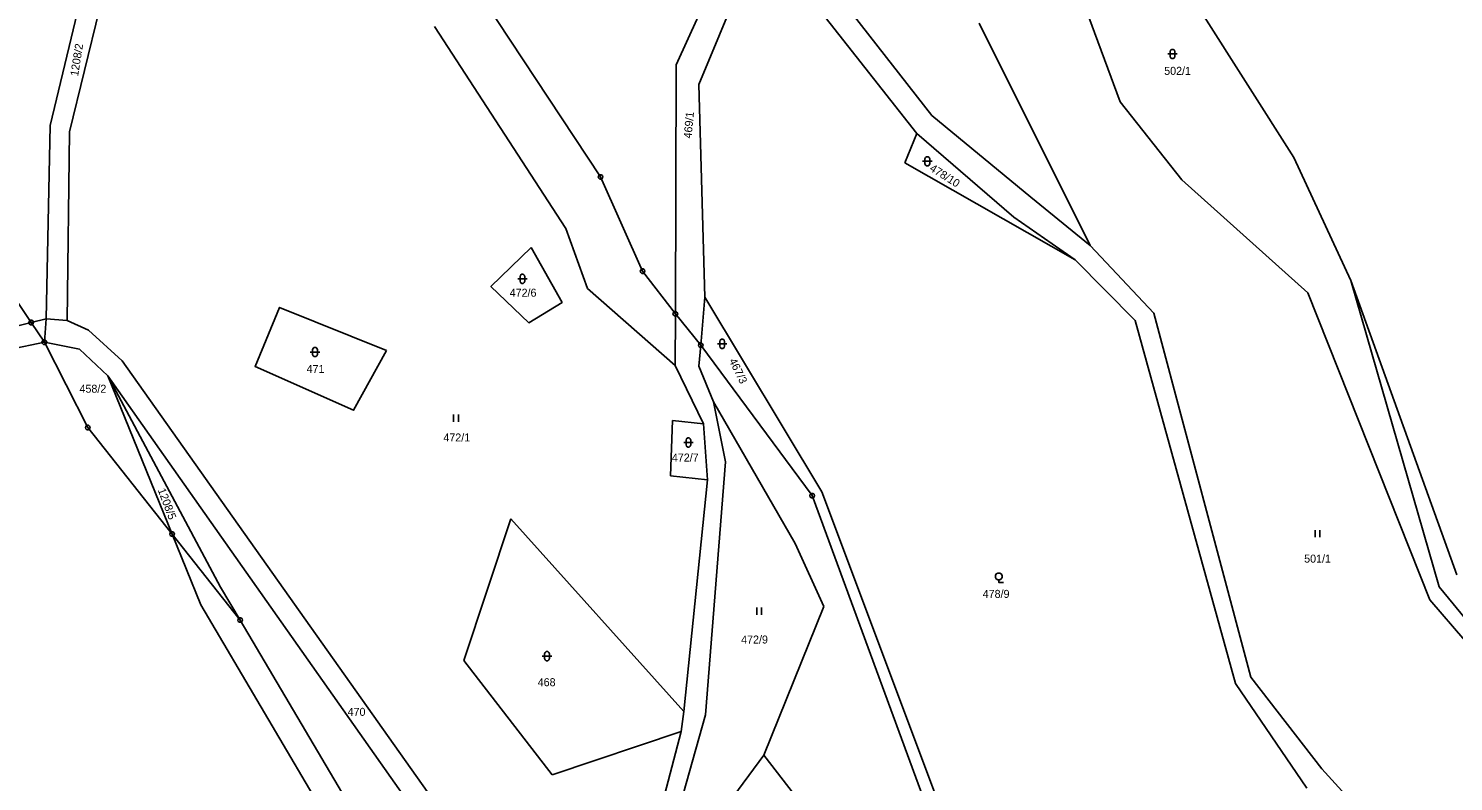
# Model space of a CAD drawing. Extents: x -694465 to -690527, y -983694 to -978978.
# Drawn here: x -692787.9 to -692485.2, y -980416.5 to -980256.5 of the extents above; entities that cross this region are included whole.
import ezdxf

# ---------------------------------------------------------------- set-up
doc = ezdxf.new("R2010")
doc.units = 0
for name, color, linetype in [('Vrstva 1', 7, 'Continuous'), ('Vrstva 18', 7, 'Continuous'), ('Vrstva 24', 7, 'Continuous'), ('Vrstva 25', 7, 'Continuous')]:
    doc.layers.add(name, color=color, linetype=linetype)

msp = doc.modelspace()

# ---------------------------------------------------------------- linework, layer by layer
at = {"layer": 'Vrstva 1'}
for points in [[(-692519.11, -980283.89), (-692558.71, -980221.62)], [(-692596.03, -980274.98), (-692631.2, -980229.88)], [(-692650.31, -980264.22), (-692636.1, -980232.92)], [(-692571.48, -980230.33), (-692556.06, -980272.09)], [(-692645.55, -980268.37), (-692632.38, -980236.64)], [(-692632.38, -980236.64), (-692599.19, -980278.79)], [(-692693.87, -980246.36), (-692666.4, -980288.04)], [(-692777.07, -980251.16), (-692783.33, -980277.11)], [(-692779.21, -980278.44), (-692772.86, -980252.41)], [(-692701.7, -980256.11), (-692673.75, -980298.98)], [(-692562.39, -980302.59), (-692585.96, -980255.38)], [(-692650.52, -980317.11), (-692650.31, -980264.22)], [(-692644.26, -980313.59), (-692645.55, -980268.37)], [(-692556.06, -980272.09), (-692542.97, -980288.65)], [(-692575.04, -980292.36), (-692596.03, -980274.98)], [(-692783.33, -980277.11), (-692784.15, -980318.19)], [(-692779.68, -980318.57), (-692779.21, -980278.44)], [(-692599.19, -980278.79), (-692601.79, -980285.03)], [(-692578.61, -980296.56), (-692599.19, -980278.79)], [(-692507.04, -980310.03), (-692519.11, -980283.89)], [(-692601.79, -980285.03), (-692565.61, -980305.69)], [(-692666.4, -980288.04), (-692657.48, -980308.08)], [(-692542.97, -980288.65), (-692516.18, -980312.7)], [(-692562.39, -980302.59), (-692575.04, -980292.36)], [(-692565.61, -980305.69), (-692578.61, -980296.56)], [(-692673.75, -980298.98), (-692669.19, -980311.76)], [(-692548.91, -980317.02), (-692562.39, -980302.59)], [(-692681.16, -980303.06), (-692674.56, -980314.71), (-692681.67, -980319.04), (-692689.68, -980311.35), (-692681.16, -980303.06)], [(-692565.61, -980305.69), (-692552.88, -980318.57)], [(-692657.48, -980308.08), (-692650.52, -980317.11)], [(-692669.19, -980311.76), (-692650.56, -980328.11)], [(-692484.51, -980372.56), (-692507.04, -980310.03)], [(-692488.25, -980375.14), (-692507.04, -980310.03)], [(-692791.43, -980312.81), (-692787.34, -980318.98)], [(-692645.13, -980323.77), (-692644.26, -980313.59)], [(-692619.38, -980354.93), (-692644.26, -980313.59)], [(-692516.18, -980312.7), (-692490.29, -980377.9)], [(-692711.89, -980324.96), (-692718.85, -980337.62), (-692739.78, -980328.31), (-692734.58, -980315.77), (-692711.89, -980324.96)], [(-692650.52, -980317.11), (-692650.56, -980328.11)], [(-692645.13, -980323.77), (-692650.52, -980317.11)], [(-692528.29, -980394.36), (-692548.91, -980317.02)], [(-692793.03, -980320.39), (-692787.34, -980318.98)], [(-692787.34, -980318.98), (-692784.15, -980318.19)], [(-692787.34, -980318.98), (-692784.55, -980323.14)], [(-692784.15, -980318.19), (-692784.55, -980323.14)], [(-692779.68, -980318.57), (-692784.15, -980318.19)], [(-692775.18, -980320.64), (-692779.68, -980318.57)], [(-692768.01, -980327.1), (-692775.18, -980320.64)], [(-692552.88, -980318.57), (-692531.53, -980395.7)], [(-692791.96, -980324.74), (-692784.55, -980323.14)], [(-692775.34, -980341.28), (-692784.55, -980323.14)], [(-692784.55, -980323.14), (-692777.06, -980324.65)], [(-692645.13, -980323.77), (-692645.52, -980328.27)], [(-692621.46, -980355.77), (-692645.13, -980323.77)], [(-692777.06, -980324.65), (-692771.08, -980330.28)], [(-692677.09, -980455.54), (-692768.01, -980327.1)], [(-692650.56, -980328.11), (-692644.55, -980340.53)], [(-692645.52, -980328.27), (-692642.4, -980335.8)], [(-692771.08, -980330.28), (-692757.42, -980363.92)], [(-692747.11, -980375.19), (-692771.08, -980330.28)], [(-692771.08, -980330.28), (-692680.71, -980458.55)], [(-692639.84, -980348.6), (-692642.4, -980335.8)], [(-692642.4, -980335.8), (-692625.09, -980365.94)], [(-692757.42, -980363.92), (-692775.34, -980341.28)], [(-692651.09, -980339.77), (-692651.55, -980351.59)], [(-692644.55, -980340.53), (-692651.09, -980339.77)], [(-692644.55, -980340.53), (-692643.72, -980352.4)], [(-692644.1, -980402.37), (-692639.84, -980348.6)], [(-692651.55, -980351.59), (-692643.72, -980352.4)], [(-692643.72, -980352.4), (-692648.72, -980401.66)], [(-692592.33, -980434.94), (-692621.46, -980355.77)], [(-692589.54, -980434.65), (-692619.38, -980354.93)], [(-692685.47, -980360.67), (-692695.47, -980390.82)], [(-692648.72, -980401.66), (-692685.47, -980360.67)], [(-692757.42, -980363.92), (-692751.31, -980378.97)], [(-692742.96, -980382.21), (-692757.42, -980363.92)], [(-692625.09, -980365.94), (-692618.95, -980379.33)], [(-692742.96, -980382.21), (-692747.11, -980375.19)], [(-692474.11, -980392.37), (-692488.25, -980375.14)], [(-692490.29, -980377.9), (-692475.38, -980395.16)], [(-692751.31, -980378.97), (-692724.25, -980424.85)], [(-692618.95, -980379.33), (-692631.72, -980410.92)], [(-692718.68, -980423.35), (-692742.96, -980382.21)], [(-692695.47, -980390.82), (-692676.69, -980415.09)], [(-692531.53, -980395.7), (-692516.38, -980417.93)], [(-692513.2, -980413.8), (-692528.29, -980394.36)], [(-692655.64, -980443.35), (-692644.1, -980402.37)], [(-692648.72, -980401.66), (-692649.26, -980405.88)], [(-692676.69, -980415.09), (-692649.26, -980405.88)], [(-692649.26, -980405.88), (-692663.01, -980458.39)], [(-692655.64, -980443.35), (-692631.72, -980410.92)], [(-692631.72, -980410.92), (-692590.71, -980463.96)], [(-692494.78, -980434.05), (-692513.2, -980413.8)]]:
    msp.add_lwpolyline(points, dxfattribs=at)
at = {"layer": 'Vrstva 24'}
for points in [[(-692666.246, -980287.564), (-692665.996, -980287.746), (-692665.9, -980288.04), (-692665.996, -980288.334), (-692666.246, -980288.516), (-692666.554, -980288.516), (-692666.804, -980288.334), (-692666.9, -980288.04), (-692666.804, -980287.746), (-692666.554, -980287.564)], [(-692657.326, -980307.604), (-692657.076, -980307.786), (-692656.98, -980308.08), (-692657.076, -980308.374), (-692657.326, -980308.556), (-692657.634, -980308.556), (-692657.884, -980308.374), (-692657.98, -980308.08), (-692657.884, -980307.786), (-692657.634, -980307.604)], [(-692650.366, -980316.634), (-692650.116, -980316.816), (-692650.02, -980317.11), (-692650.116, -980317.404), (-692650.366, -980317.586), (-692650.674, -980317.586), (-692650.924, -980317.404), (-692651.02, -980317.11), (-692650.924, -980316.816), (-692650.674, -980316.634)], [(-692787.186, -980318.504), (-692786.936, -980318.686), (-692786.84, -980318.98), (-692786.936, -980319.274), (-692787.186, -980319.456), (-692787.494, -980319.456), (-692787.744, -980319.274), (-692787.84, -980318.98), (-692787.744, -980318.686), (-692787.494, -980318.504)], [(-692784.396, -980322.664), (-692784.146, -980322.846), (-692784.05, -980323.14), (-692784.146, -980323.434), (-692784.396, -980323.616), (-692784.704, -980323.616), (-692784.954, -980323.434), (-692785.05, -980323.14), (-692784.954, -980322.846), (-692784.704, -980322.664)], [(-692644.976, -980323.294), (-692644.726, -980323.476), (-692644.63, -980323.77), (-692644.726, -980324.064), (-692644.976, -980324.246), (-692645.284, -980324.246), (-692645.534, -980324.064), (-692645.63, -980323.77), (-692645.534, -980323.476), (-692645.284, -980323.294)], [(-692775.186, -980340.804), (-692774.936, -980340.986), (-692774.84, -980341.28), (-692774.936, -980341.574), (-692775.186, -980341.756), (-692775.494, -980341.756), (-692775.744, -980341.574), (-692775.84, -980341.28), (-692775.744, -980340.986), (-692775.494, -980340.804)], [(-692621.306, -980355.294), (-692621.056, -980355.476), (-692620.96, -980355.77), (-692621.056, -980356.064), (-692621.306, -980356.246), (-692621.614, -980356.246), (-692621.864, -980356.064), (-692621.96, -980355.77), (-692621.864, -980355.476), (-692621.614, -980355.294)], [(-692757.266, -980363.444), (-692757.016, -980363.626), (-692756.92, -980363.92), (-692757.016, -980364.214), (-692757.266, -980364.396), (-692757.574, -980364.396), (-692757.824, -980364.214), (-692757.92, -980363.92), (-692757.824, -980363.626), (-692757.574, -980363.444)], [(-692742.806, -980381.734), (-692742.556, -980381.916), (-692742.46, -980382.21), (-692742.556, -980382.504), (-692742.806, -980382.686), (-692743.114, -980382.686), (-692743.364, -980382.504), (-692743.46, -980382.21), (-692743.364, -980381.916), (-692743.114, -980381.734)]]:
    msp.add_lwpolyline(points, close=True, dxfattribs=at)
for points in [[(-692666.519, -980288.04), (-692666.28, -980288.04)], [(-692657.599, -980308.08), (-692657.36, -980308.08)], [(-692650.639, -980317.11), (-692650.4, -980317.11)], [(-692787.459, -980318.98), (-692787.22, -980318.98)], [(-692784.669, -980323.14), (-692784.43, -980323.14)], [(-692645.249, -980323.77), (-692645.01, -980323.77)], [(-692775.459, -980341.28), (-692775.22, -980341.28)], [(-692621.579, -980355.77), (-692621.34, -980355.77)], [(-692757.539, -980363.92), (-692757.3, -980363.92)], [(-692743.079, -980382.21), (-692742.84, -980382.21)]]:
    msp.add_lwpolyline(points, dxfattribs=at)
at = {"layer": 'Vrstva 25'}
for points in [[(-692545.93, -980261.91), (-692543.93, -980261.91)], [(-692597.99, -980284.72), (-692595.99, -980284.72)], [(-692684, -980309.7), (-692682, -980309.7)], [(-692641.58, -980323.51), (-692639.58, -980323.51)], [(-692728.06, -980325.25), (-692726.06, -980325.25)], [(-692697.61, -980338.55), (-692697.61, -980340.05)], [(-692696.61, -980340.05), (-692696.61, -980338.55)], [(-692648.74, -980344.47), (-692646.74, -980344.47)], [(-692514.64, -980363.1), (-692514.64, -980364.6)], [(-692513.64, -980364.6), (-692513.64, -980363.1)], [(-692581.809, -980373.664), (-692582.004, -980373.664), (-692582.339, -980373.47), (-692582.534, -980373.134), (-692582.534, -980372.747), (-692582.341, -980372.41), (-692582.004, -980372.216), (-692581.617, -980372.216), (-692581.28, -980372.41), (-692581.086, -980372.745), (-692581.086, -980373.135), (-692581.279, -980373.47), (-692581.617, -980373.664), (-692581.809, -980373.664), (-692581.81, -980374.19), (-692580.809, -980374.188)], [(-692633.22, -980379.57), (-692633.22, -980381.07)], [(-692632.22, -980381.07), (-692632.22, -980379.57)], [(-692678.78, -980389.86), (-692676.78, -980389.86)]]:
    msp.add_lwpolyline(points, dxfattribs=at)
for points in [[(-692545.43, -980261.41), (-692545.335, -980261.116), (-692545.085, -980260.934), (-692544.775, -980260.934), (-692544.525, -980261.116), (-692544.43, -980261.41), (-692544.43, -980262.41), (-692544.525, -980262.704), (-692544.775, -980262.886), (-692545.085, -980262.886), (-692545.335, -980262.704), (-692545.43, -980262.41)], [(-692597.49, -980284.22), (-692597.395, -980283.926), (-692597.145, -980283.744), (-692596.835, -980283.744), (-692596.585, -980283.926), (-692596.49, -980284.22), (-692596.49, -980285.22), (-692596.585, -980285.514), (-692596.835, -980285.696), (-692597.145, -980285.696), (-692597.395, -980285.514), (-692597.49, -980285.22)], [(-692683.5, -980309.2), (-692683.405, -980308.906), (-692683.155, -980308.724), (-692682.845, -980308.724), (-692682.595, -980308.906), (-692682.5, -980309.2), (-692682.5, -980310.2), (-692682.595, -980310.494), (-692682.845, -980310.676), (-692683.155, -980310.676), (-692683.405, -980310.494), (-692683.5, -980310.2)], [(-692641.08, -980323.01), (-692640.985, -980322.716), (-692640.735, -980322.534), (-692640.425, -980322.534), (-692640.175, -980322.716), (-692640.08, -980323.01), (-692640.08, -980324.01), (-692640.175, -980324.304), (-692640.425, -980324.486), (-692640.735, -980324.486), (-692640.985, -980324.304), (-692641.08, -980324.01)], [(-692727.56, -980324.75), (-692727.465, -980324.456), (-692727.215, -980324.274), (-692726.905, -980324.274), (-692726.655, -980324.456), (-692726.56, -980324.75), (-692726.56, -980325.75), (-692726.655, -980326.044), (-692726.905, -980326.226), (-692727.215, -980326.226), (-692727.465, -980326.044), (-692727.56, -980325.75)], [(-692648.24, -980343.97), (-692648.145, -980343.676), (-692647.895, -980343.494), (-692647.585, -980343.494), (-692647.335, -980343.676), (-692647.24, -980343.97), (-692647.24, -980344.97), (-692647.335, -980345.264), (-692647.585, -980345.446), (-692647.895, -980345.446), (-692648.145, -980345.264), (-692648.24, -980344.97)], [(-692678.28, -980389.36), (-692678.185, -980389.066), (-692677.935, -980388.884), (-692677.625, -980388.884), (-692677.375, -980389.066), (-692677.28, -980389.36), (-692677.28, -980390.36), (-692677.375, -980390.654), (-692677.625, -980390.836), (-692677.935, -980390.836), (-692678.185, -980390.654), (-692678.28, -980390.36)]]:
    msp.add_lwpolyline(points, close=True, dxfattribs=at)

# ---------------------------------------------------------------- texts
at = {"layer": 'Vrstva 18'}
for s, rotation, p in [('1208/2', 81.01623, (-692777.381, -980266.716)), ('469/1', 84.62587, (-692647.088, -980279.924)), ('478/10', 327.61727, (-692596.649, -980286.621)), ('467/3', 296.10459, (-692639.176, -980327.073)), ('1208/5', 290.71879, (-692760.491, -980354.547))]:
    msp.add_text(s, height=1.7, rotation=rotation, dxfattribs=at).set_placement(p)
for s, p in [('502/1', (-692546.683, -980266.35)), ('472/6', (-692685.707, -980313.5)), ('471', (-692728.846, -980329.7)), ('458/2', (-692777.083, -980333.9)), ('472/1', (-692699.789, -980344.26)), ('472/7', (-692651.256, -980348.52)), ('501/1', (-692516.951, -980370)), ('478/9', (-692585.23, -980377.49)), ('472/9', (-692636.547, -980387.19)), ('468', (-692679.754, -980396.26)), ('470', (-692720.131, -980402.56))]:
    msp.add_text(s, height=1.7, dxfattribs=at).set_placement(p)

doc.saveas('drawing.dxf')
